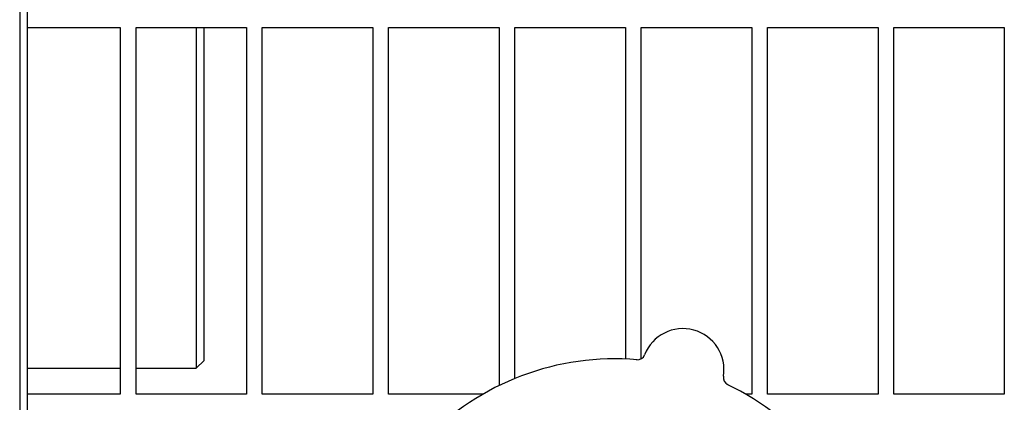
# Model space of a CAD drawing. Header units: inches. Extents: x 18 to 846, y -67 to 561.
# Tile 642 of 656: x 550.65 to 558.45, y 465.74 to 468.77. Entities that reach past the tile are written whole.
import ezdxf

# ---------------------------------------------------------------- set-up
doc = ezdxf.new("R2010")
doc.units = ezdxf.units.IN
doc.header["$LTSCALE"] = 24
doc.header["$MEASUREMENT"] = 0
doc.layers.add('Visible (ANSI)', color=7, linetype='Continuous', lineweight=30)

msp = doc.modelspace()

# ---------------------------------------------------------------- linework, layer by layer
at = {"layer": 'Visible (ANSI)'}
for p, q in [((550.64978, 485.00664), (550.64978, 465.00673)), ((550.71228, 465.06923), (550.71228, 484.94415)), ((550.71228, 468.70798), (551.44593, 468.70798)), ((551.44593, 468.70798), (551.44593, 465.80173)), ((551.57093, 465.80173), (551.57093, 468.70798)), ((551.57093, 468.70798), (552.44593, 468.70798)), ((552.0477, 468.708), (552.0477, 466.00673)), ((552.1102, 466.06923), (552.1102, 468.70801)), ((552.44593, 468.70798), (552.44593, 465.80173)), ((552.57093, 465.80173), (552.57093, 468.70798)), ((552.57093, 468.70798), (553.44593, 468.70798)), ((553.44593, 468.70798), (553.44593, 465.80173)), ((553.57093, 465.80173), (553.57093, 468.70798)), ((553.57093, 468.70798), (554.44593, 468.70798)), ((554.44593, 468.70798), (554.44593, 465.8703)), ((554.57093, 465.92647), (554.57093, 468.70798)), ((554.57093, 468.70798), (555.44593, 468.70798)), ((555.44593, 468.70798), (555.44593, 466.07989)), ((555.57093, 466.08225), (555.57093, 468.70798)), ((555.57093, 468.70798), (556.44593, 468.70798)), ((556.44593, 468.70798), (556.44593, 465.80173)), ((556.57093, 465.80173), (556.57093, 468.70798)), ((556.57093, 468.70798), (557.44593, 468.70798)), ((557.44593, 468.70798), (557.44593, 465.80173)), ((557.57093, 465.80173), (557.57093, 468.70798)), ((557.57093, 468.70798), (558.44593, 468.70798)), ((558.44593, 468.70798), (558.44593, 465.80173)), ((552.1102, 466.06923), (552.0477, 466.00673)), ((550.71228, 466.00673), (551.44593, 466.00673)), ((551.57093, 466.00673), (552.0477, 466.00673)), ((551.44593, 465.80173), (550.71228, 465.80173)), ((552.44593, 465.80173), (551.57093, 465.80173)), ((553.44593, 465.80173), (552.57093, 465.80173)), ((554.31751, 465.80173), (553.57093, 465.80173)), ((556.44593, 465.80173), (556.39943, 465.80173)), ((557.44593, 465.80173), (556.57093, 465.80173)), ((558.44593, 465.80173), (557.57093, 465.80173))]:
    msp.add_line(p, q, dxfattribs=at)
for centre, radius, start, end in [((555.90125, 465.99653), 0.325, 350.661127, 158.822474), ((555.35847, 464.00673), 2.075, 84.999652, 136.483949), ((555.53992, 466.13651), 0.0625, 265.130197, 338.822474), ((556.28362, 465.93365), 0.0625, 170.661127, 244.353404), ((555.35847, 464.00673), 2.075, 12.999652, 64.483949)]:
    msp.add_arc(centre, radius, start, end, dxfattribs=at)

doc.saveas('drawing.dxf')
